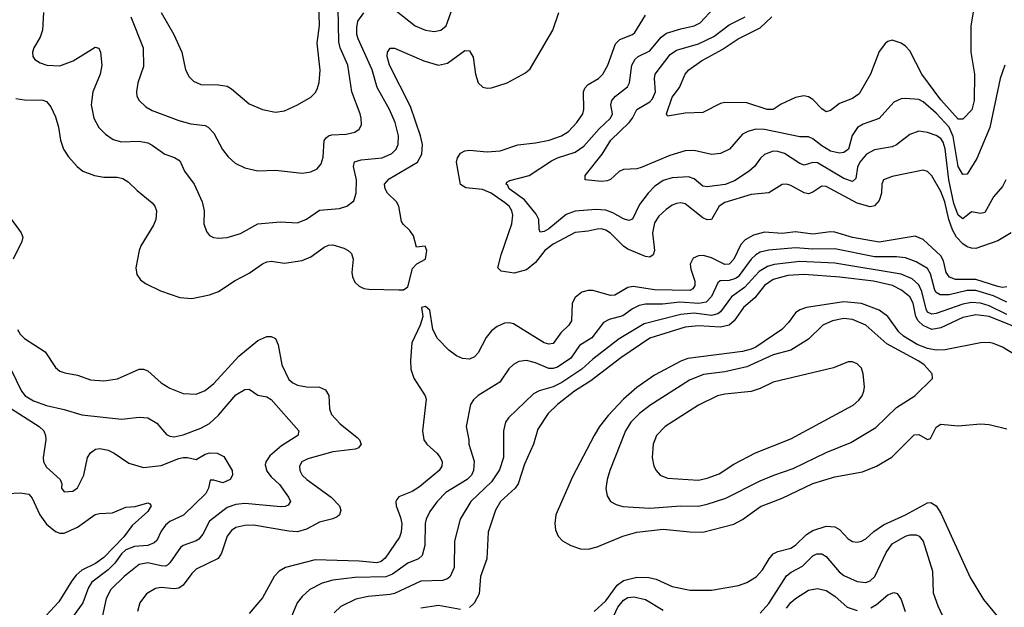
# Model space of a CAD drawing. Header units: inches. Extents: x 1308407 to 1441228, y 959628 to 1036311.
# Tile 677 of 729: x 1412348 to 1416819, y 1014949 to 1017617. Entities that reach past the tile are written whole.
import ezdxf

# ---------------------------------------------------------------- set-up
doc = ezdxf.new("R2010")
doc.units = ezdxf.units.IN
doc.header["$MEASUREMENT"] = 0
doc.layers.add('B4011', color=7, linetype='Continuous')

msp = doc.modelspace()

# ---------------------------------------------------------------- linework, layer by layer
at = {"layer": 'B4011', "color": 5}
for points, elevation in [([(1412852.4, 1017630), (1412909.2, 1017490), (1412910, 1017404), (1412884, 1017330), (1412878.3, 1017290), (1412880.3, 1017270), (1412890.3, 1017250), (1412921.5, 1017221.5), (1412950, 1017205), (1413070, 1017159.8), (1413124.9, 1017144.9), (1413190, 1017137.2), (1413204.4, 1017130), (1413230, 1017101.3), (1413268.6, 1017028.6), (1413294.1, 1016994.1), (1413326.4, 1016966.4), (1413370, 1016944), (1413430, 1016931.5), (1413510, 1016934), (1413630, 1016920.9), (1413670, 1016926), (1413699.3, 1016940.7), (1413716.8, 1016963.2), (1413726.3, 1016993.7), (1413730.7, 1017069.3), (1413739.1, 1017080.9), (1413749.9, 1017090.1), (1413765.9, 1017094.1), (1413830, 1017098), (1413870, 1017106.2), (1413890, 1017120.3), (1413899.5, 1017140.5), (1413899.1, 1017170), (1413893.6, 1017190), (1413855.7, 1017290), (1413838.4, 1017410), (1413803.2, 1017490), (1413796.4, 1017516.4), (1413794.3, 1017670)], 2860), ([(1412990.9, 1017650), (1413048.6, 1017550), (1413084.7, 1017470), (1413100.3, 1017390), (1413117.8, 1017357.8), (1413137.8, 1017337.8), (1413170, 1017323.2), (1413250, 1017321.2), (1413290, 1017314.7), (1413310, 1017303.6), (1413390, 1017235.6), (1413450, 1017208.9), (1413510, 1017196.9), (1413550, 1017203.1), (1413610, 1017230.3), (1413670, 1017264.9), (1413690, 1017284.9), (1413698.6, 1017301.4), (1413707.5, 1017332.5), (1413711.8, 1017388.2), (1413699.1, 1017510), (1413709.9, 1017590.1), (1413705.9, 1017690)], 2880), ([(1414050, 1017663.2), (1414143.1, 1017590), (1414190, 1017569.3), (1414230, 1017562.9), (1414260.7, 1017570), (1414284.2, 1017590), (1414320.3, 1017690)], 2840), ([(1416825.3, 1016890), (1416810, 1016859.2), (1416770, 1016813.1), (1416730, 1016742), (1416710, 1016736.8), (1416670, 1016744.5), (1416630, 1016713), (1416610, 1016729.2), (1416590, 1016782.8), (1416566.3, 1016890), (1416550.2, 1017030.2), (1416540.7, 1017060.7), (1416530, 1017077.9), (1416510, 1017091), (1416470, 1017105.4), (1416430, 1017110.6), (1416390, 1017096.2), (1416330, 1017049.8), (1416310, 1017039.8), (1416230, 1017026.5), (1416192.9, 1017007.1), (1416162.9, 1016970), (1416152.5, 1016947.5), (1416144.5, 1016895.6), (1416130, 1016882.6), (1416090, 1016895.6), (1415970, 1016967.9), (1415950, 1016968.2), (1415910, 1016956.5), (1415890, 1016964.9), (1415820.9, 1017010), (1415790, 1017019.4), (1415770, 1017019.6), (1415730, 1017005.5), (1415711.6, 1016988.4), (1415685, 1016950), (1415660.7, 1016930), (1415593.8, 1016886.2), (1415550.6, 1016869.4), (1415470, 1016858.7), (1415450, 1016861.4), (1415410, 1016895.4), (1415384.4, 1016904.4), (1415310, 1016899.4), (1415270, 1016886.6), (1415230, 1016859.6), (1415201.5, 1016830), (1415162.5, 1016777.5), (1415130, 1016712.1), (1415114.1, 1016705.9), (1415090, 1016712.7), (1415041.1, 1016741.1), (1415010, 1016752.1), (1414964.8, 1016755.2), (1414870, 1016747.7), (1414830, 1016733.5), (1414750, 1016667.3), (1414730, 1016655.9), (1414712, 1016652), (1414706.8, 1016666.8), (1414705, 1016710), (1414693.9, 1016733.9), (1414640.1, 1016800.1), (1414570.9, 1016850), (1414564.2, 1016864.2), (1414556.3, 1016870), (1414560.6, 1016879.4), (1414573.2, 1016886.8), (1414662, 1016910), (1414763.2, 1016976.8), (1414790, 1016990.5), (1414870, 1017016.5), (1414910, 1017043.6), (1414978.6, 1017121.4), (1415030.4, 1017170), (1415039.9, 1017190), (1415032.4, 1017230), (1415036.5, 1017250), (1415052.9, 1017270), (1415108.3, 1017311.7), (1415116.5, 1017330), (1415127.8, 1017410), (1415142.2, 1017437.8), (1415155.9, 1017450), (1415210, 1017476.4), (1415261.4, 1017538.6), (1415284.6, 1017555.4), (1415350, 1017576), (1415411.2, 1017588.8), (1415437.6, 1017602.4), (1415499.8, 1017670)], 2760), ([(1416679.8, 1017670), (1416666.7, 1017590), (1416666.1, 1017470), (1416683.2, 1017370), (1416681.8, 1017250), (1416671.3, 1017208.7), (1416630, 1017166), (1416610, 1017165.2), (1416530, 1017254.1), (1416444.3, 1017370), (1416390, 1017476.5), (1416370, 1017497.5), (1416350, 1017510.5), (1416310, 1017524.8), (1416290, 1017518.7), (1416278.9, 1017510), (1416250, 1017472.8), (1416211.3, 1017370), (1416159.2, 1017280.8), (1416130, 1017259.3), (1416070, 1017237.4), (1416030, 1017205.6), (1416010, 1017199.3), (1415990, 1017211.8), (1415950, 1017254.6), (1415930, 1017266.8), (1415908.6, 1017271.4), (1415870, 1017263.8), (1415806.3, 1017233.7), (1415770, 1017209.9), (1415742, 1017210), (1415650, 1017239.8), (1415550, 1017241.4), (1415530, 1017236.4), (1415450, 1017196.4), (1415370, 1017193.5), (1415290, 1017179.3), (1415285.1, 1017190), (1415310, 1017265.3), (1415344.2, 1017310), (1415369, 1017370), (1415386, 1017390), (1415443.8, 1017430), (1415538.2, 1017481.8), (1415609.9, 1017530.1), (1415710, 1017580.9), (1415763.6, 1017630)], 2720), ([(1412330, 1017258.7), (1412370, 1017253), (1412452.4, 1017252.4), (1412470, 1017246), (1412490, 1017222), (1412510, 1017176.3), (1412524.6, 1017130), (1412533.5, 1017070), (1412546.8, 1017030), (1412570, 1016994.6), (1412608.9, 1016950), (1412634.9, 1016930), (1412687.3, 1016910), (1412730, 1016902.2), (1412790, 1016901.8), (1412816.9, 1016896.9), (1412841.2, 1016881.2), (1412881.5, 1016841.5), (1412950, 1016785.7), (1412962, 1016770), (1412969.3, 1016750), (1412966.2, 1016710), (1412955.3, 1016684.7), (1412898.3, 1016590), (1412890.3, 1016570), (1412875.8, 1016490), (1412880.3, 1016460.3), (1412896.5, 1016436.5), (1412919.6, 1016419.6), (1412986.8, 1016386.8), (1413075.3, 1016355.3), (1413130, 1016351.3), (1413210, 1016368.2), (1413250, 1016383.6), (1413327, 1016433), (1413390, 1016465.8), (1413450, 1016509.3), (1413470, 1016517.5), (1413490, 1016520.2), (1413550, 1016511.1), (1413630, 1016524.3), (1413670, 1016540.2), (1413730, 1016584.8), (1413750, 1016593.2), (1413770, 1016594.8), (1413820.1, 1016580.1), (1413839.5, 1016570), (1413855.1, 1016555.1), (1413862.8, 1016530), (1413856.1, 1016470), (1413859, 1016450), (1413870, 1016426), (1413890, 1016407), (1413910, 1016397.4), (1413933.9, 1016393.9), (1414069.6, 1016390.4), (1414090, 1016390.7), (1414110, 1016404.7), (1414131.9, 1016488.1), (1414150.8, 1016509.2), (1414191, 1016530), (1414197, 1016570), (1414189, 1016589), (1414150, 1016584), (1414136.3, 1016636.3), (1414119.6, 1016659.6), (1414088.5, 1016688.5), (1414081.5, 1016701.5), (1414069.9, 1016770), (1414059, 1016790), (1414017.8, 1016830), (1414007, 1016850), (1414005, 1016870), (1414025.5, 1016894.5), (1414154.5, 1016970), (1414174, 1017006), (1414176.5, 1017050), (1414168.3, 1017090), (1414122.6, 1017222.6), (1414026.8, 1017410), (1414017, 1017450), (1414018.7, 1017470), (1414030, 1017488.5), (1414050, 1017488.1), (1414183.6, 1017430), (1414250, 1017410.1), (1414290, 1017419.5), (1414370, 1017476.9), (1414390, 1017475.6), (1414407.1, 1017447.1), (1414418.2, 1017370), (1414430, 1017330.4), (1414451.2, 1017311.2), (1414470, 1017306.2), (1414490, 1017307.6), (1414561.3, 1017330), (1414644, 1017376), (1414665.7, 1017394.3), (1414768.6, 1017570), (1414796.2, 1017650)], 2820), ([(1412456.6, 1017650), (1412451.5, 1017570), (1412441.7, 1017538.3), (1412412.6, 1017490), (1412405.7, 1017470), (1412407, 1017450), (1412416.9, 1017436.9), (1412441, 1017421), (1412471, 1017411), (1412530, 1017408.3), (1412590.3, 1017429.7), (1412690, 1017492.8), (1412707.3, 1017487.3), (1412714.2, 1017470), (1412720.7, 1017410), (1412712.7, 1017370), (1412680.6, 1017290), (1412672, 1017230), (1412684.2, 1017170), (1412707.3, 1017127.3), (1412736.9, 1017096.9), (1412772.6, 1017072.6), (1412810, 1017062.3), (1412890, 1017065.7), (1412930, 1017057.4), (1412950, 1017048.2), (1413006.9, 1017006.9), (1413050.8, 1016990.8), (1413070, 1016978.9), (1413078.3, 1016970), (1413096, 1016930), (1413140.2, 1016870), (1413176.1, 1016790), (1413185.3, 1016750), (1413184.2, 1016690), (1413195.6, 1016655.6), (1413210, 1016637.3), (1413228.7, 1016628.7), (1413250, 1016624.9), (1413290, 1016628.7), (1413350, 1016646), (1413430, 1016690.2), (1413530, 1016699.7), (1413610, 1016695.2), (1413650, 1016711.7), (1413710, 1016752.5), (1413800.6, 1016759.4), (1413834, 1016770), (1413864.5, 1016795.5), (1413875.7, 1016830), (1413877.8, 1016890), (1413863.7, 1016950), (1413868.8, 1016971.2), (1413898.5, 1016981.5), (1413993.6, 1016990), (1414037.2, 1017010), (1414057.1, 1017030), (1414065.8, 1017050), (1414067.8, 1017090), (1414052.9, 1017150), (1414027.3, 1017210), (1413971.6, 1017310), (1413948.5, 1017390), (1413884.4, 1017530), (1413879.6, 1017550), (1413878.2, 1017581.8), (1413883.6, 1017610), (1413910, 1017648.9)], 2840), ([(1416850.1, 1016649.9), (1416790, 1016613.4), (1416690, 1016578.3), (1416670, 1016579.2), (1416650, 1016586.3), (1416630, 1016600.3), (1416602.3, 1016630), (1416583.7, 1016663.7), (1416567.1, 1016710), (1416548.1, 1016790), (1416530, 1016837.2), (1416490, 1016907.6), (1416470, 1016928.4), (1416450, 1016933.7), (1416310, 1016905.4), (1416270, 1016890.8), (1416262, 1016870), (1416260.6, 1016830), (1416250, 1016796.8), (1416230, 1016772.8), (1416210, 1016767.3), (1416150, 1016784.3), (1416010, 1016859.6), (1415990, 1016862), (1415950, 1016834.9), (1415930, 1016826.6), (1415910, 1016830.4), (1415850, 1016864.1), (1415830, 1016870.6), (1415810, 1016869), (1415749.6, 1016830.4), (1415670, 1016822.9), (1415550, 1016786.6), (1415524.6, 1016770), (1415489.4, 1016710.6), (1415470, 1016708.8), (1415450, 1016717.5), (1415370, 1016780.5), (1415350, 1016785.2), (1415330, 1016783), (1415310, 1016775), (1415283.9, 1016756.1), (1415250, 1016725), (1415230, 1016694.5), (1415221.8, 1016650), (1415230.1, 1016569.9), (1415223.8, 1016550), (1415210, 1016539.3), (1415190, 1016542.7), (1415110, 1016575.4), (1415089.3, 1016589.3), (1415030, 1016647.4), (1415010, 1016661.5), (1414990, 1016668), (1414970, 1016666.4), (1414930, 1016656.7), (1414870, 1016651.5), (1414770, 1016598.7), (1414732.7, 1016570), (1414690, 1016514.5), (1414650, 1016481.1), (1414592.9, 1016467.1), (1414534.9, 1016474.9), (1414519.8, 1016490), (1414533.6, 1016550), (1414583.2, 1016690), (1414587.7, 1016730), (1414583, 1016750), (1414570.4, 1016770), (1414550, 1016787.4), (1414489.1, 1016830), (1414450, 1016845.9), (1414374, 1016854), (1414350, 1016868.7), (1414331.2, 1016970), (1414335.2, 1016990), (1414349.5, 1017010.5), (1414370, 1017022.4), (1414390, 1017024.8), (1414470, 1017017.7), (1414530, 1017022.4), (1414610, 1017049.5), (1414690, 1017057.7), (1414751.5, 1017070), (1414808.4, 1017090), (1414839.8, 1017110), (1414877.8, 1017150), (1414904.9, 1017190), (1414909.9, 1017210.1), (1414908.7, 1017290), (1414913.4, 1017306.6), (1414930, 1017323), (1414976.8, 1017350), (1414996, 1017370), (1415018, 1017410), (1415053, 1017507), (1415072.7, 1017527.3), (1415130, 1017549.4), (1415140.7, 1017559.3), (1415190, 1017638.2)], 2780), ([(1416820.5, 1017410), (1416799.3, 1017350), (1416753, 1017127), (1416693.7, 1016986.3), (1416650, 1016916.1), (1416630, 1016914.8), (1416610, 1016950.8), (1416586.3, 1017086.3), (1416567.8, 1017130), (1416510, 1017193.4), (1416450, 1017244.7), (1416430, 1017255.4), (1416370, 1017259.8), (1416350, 1017258), (1416317.9, 1017242.1), (1416250, 1017168.4), (1416177.7, 1017142.3), (1416151.7, 1017128.3), (1416128.6, 1017091.4), (1416111.6, 1017030), (1416090, 1017014.9), (1416070, 1017010.6), (1416030, 1017020.9), (1415990, 1017043.9), (1415950, 1017076.8), (1415930, 1017084.9), (1415890, 1017085.5), (1415730, 1017118.8), (1415690, 1017119.6), (1415653.7, 1017110), (1415630, 1017097), (1415570.3, 1017030), (1415530, 1017009.8), (1415490, 1017005.8), (1415410, 1017023.4), (1415370, 1017021.7), (1415299.5, 1017000.5), (1415170, 1016945.8), (1415150, 1016940.3), (1415090, 1016937.8), (1415070, 1016928.3), (1415030, 1016891.1), (1415014.8, 1016885.2), (1414990, 1016882.5), (1414915.3, 1016890), (1414916.2, 1016910), (1414993.1, 1017006.9), (1415031.7, 1017070), (1415115.3, 1017150), (1415130.4, 1017170), (1415149.9, 1017210.1), (1415210, 1017244.8), (1415221.6, 1017258.4), (1415234.7, 1017290), (1415231, 1017350), (1415234.2, 1017370), (1415301.1, 1017458.9), (1415330, 1017478.9), (1415430, 1017507.1), (1415499.4, 1017540.6), (1415570, 1017593.3), (1415642.3, 1017630)], 2740), ([(1412290, 1016738.4), (1412355.3, 1016650), (1412361.7, 1016630), (1412358.3, 1016610), (1412318.9, 1016530)], 2780), ([(1416830, 1016404), (1416810, 1016402.1), (1416790, 1016406.4), (1416690, 1016437.4), (1416597.4, 1016437.4), (1416570, 1016448.4), (1416555.4, 1016470), (1416543, 1016523), (1416530, 1016545.5), (1416450, 1016618.6), (1416413.7, 1016633.7), (1416250, 1016606.8), (1416130, 1016628.1), (1416050, 1016652.8), (1416030, 1016654.2), (1415950, 1016642.9), (1415870, 1016653.6), (1415810, 1016647.2), (1415730, 1016651.9), (1415680.5, 1016639.5), (1415641.6, 1016618.4), (1415623.1, 1016596.9), (1415591.3, 1016530), (1415570, 1016507.6), (1415550, 1016506.3), (1415490, 1016536.4), (1415453.7, 1016546.4), (1415430, 1016545.7), (1415405.7, 1016534.3), (1415392.4, 1016507.6), (1415395.2, 1016484.8), (1415413.9, 1016430), (1415414.3, 1016410), (1415404.6, 1016395.4), (1415391.6, 1016388.4), (1415230, 1016390.8), (1415133.7, 1016406.3), (1415110, 1016401.2), (1415050, 1016366.9), (1415030, 1016365.2), (1414950, 1016387.9), (1414930, 1016388.4), (1414900.2, 1016379.8), (1414870, 1016356), (1414856.5, 1016330), (1414854, 1016250), (1414840.9, 1016230), (1414804.9, 1016195.1), (1414770, 1016147.1), (1414750, 1016144.3), (1414730, 1016150.5), (1414590, 1016235.9), (1414570, 1016241.2), (1414550, 1016239.1), (1414515.8, 1016224.2), (1414490, 1016204.8), (1414466.3, 1016173.7), (1414430, 1016104.4), (1414413.1, 1016086.9), (1414390, 1016076.5), (1414358.5, 1016078.5), (1414331.2, 1016091.2), (1414297.3, 1016117.3), (1414244.5, 1016170), (1414223.7, 1016210), (1414210, 1016299), (1414190, 1016314.5), (1414172, 1016310), (1414178, 1016270), (1414166, 1016230), (1414129.1, 1016150), (1414122, 1016070), (1414123.6, 1016030), (1414137.4, 1015990), (1414189.2, 1015910), (1414194.4, 1015894.4), (1414176.8, 1015750), (1414183.5, 1015710), (1414197.4, 1015690), (1414242.2, 1015650), (1414257.2, 1015630), (1414265.8, 1015610), (1414265.5, 1015590), (1414252.8, 1015570), (1414163.1, 1015496.9), (1414130, 1015475.5), (1414069.6, 1015450.5), (1414060.6, 1015439.4), (1414055.5, 1015430), (1414056.8, 1015410), (1414077.3, 1015357.3), (1414082.8, 1015330), (1414080.4, 1015290), (1414072.6, 1015267.4), (1414007.1, 1015172.9), (1413990, 1015157.3), (1413969.3, 1015150.7), (1413890, 1015159), (1413690, 1015165.6), (1413554.9, 1015130), (1413526.2, 1015113.8), (1413503, 1015090), (1413450, 1014992.1), (1413390, 1014921.6)], 2820), ([(1416830, 1016334.1), (1416770, 1016362.8), (1416690, 1016388.1), (1416650, 1016387.3), (1416568.4, 1016368.4), (1416528.1, 1016368.1), (1416510, 1016379.1), (1416503.5, 1016390), (1416484.1, 1016464.1), (1416470, 1016487.5), (1416418.1, 1016518.1), (1416370, 1016536.3), (1416330, 1016541.2), (1416230, 1016540.8), (1416050, 1016576.2), (1415950, 1016574.7), (1415870, 1016581.2), (1415750, 1016571.1), (1415710, 1016561.2), (1415690, 1016549.9), (1415670, 1016530.5), (1415610, 1016450), (1415598.2, 1016441.8), (1415570, 1016433.7), (1415528.8, 1016431.2), (1415517.5, 1016422.5), (1415490, 1016361), (1415465.7, 1016334.3), (1415431.7, 1016328.3), (1415345.8, 1016334.2), (1415266.4, 1016326.4), (1415190, 1016325.1), (1415160.6, 1016319.4), (1415130, 1016304.3), (1415086.8, 1016273.2), (1415024, 1016256), (1414998.2, 1016241.8), (1414946.5, 1016173.5), (1414890, 1016138.3), (1414850, 1016079.9), (1414790, 1016039.7), (1414770, 1016032.9), (1414750, 1016033.1), (1414690, 1016059.5), (1414650, 1016070.6), (1414614.4, 1016065.6), (1414590, 1016051.9), (1414568.4, 1016031.6), (1414527.7, 1015972.3), (1414430, 1015910.9), (1414408.9, 1015891.1), (1414395.6, 1015870), (1414374.6, 1015770), (1414388.1, 1015710), (1414387.3, 1015690), (1414412.3, 1015612.3), (1414408.5, 1015570), (1414399.1, 1015550), (1414380.4, 1015530), (1414283.2, 1015470), (1414244.2, 1015430), (1414210, 1015385.1), (1414193.4, 1015350), (1414189.6, 1015330.4), (1414188.2, 1015230), (1414175.9, 1015184.1), (1414159.6, 1015170), (1414110, 1015149.3), (1414040.4, 1015099.6), (1414010, 1015087.3), (1413870, 1015084.7), (1413770, 1015072.4), (1413721, 1015059), (1413665.3, 1015030), (1413630, 1014999.2), (1413607.5, 1014970), (1413564.5, 1014864.5)], 2840), ([(1416830, 1016279.3), (1416750, 1016318.6), (1416710, 1016329.7), (1416670, 1016333.4), (1416630, 1016325.7), (1416510, 1016282.9), (1416490, 1016279.9), (1416470, 1016289.4), (1416463.3, 1016303.3), (1416443.9, 1016383.9), (1416430, 1016414.2), (1416400, 1016440), (1416350, 1016462.6), (1416050, 1016511.5), (1415890, 1016519.8), (1415773.8, 1016506.2), (1415742.9, 1016497.1), (1415706.3, 1016473.7), (1415639.3, 1016400.7), (1415580.5, 1016359.5), (1415530, 1016290.4), (1415518.1, 1016281.9), (1415490, 1016274.5), (1415410, 1016284.2), (1415350, 1016278.4), (1415184.3, 1016235.7), (1415070, 1016168.4), (1414950, 1016076.6), (1414899.8, 1016030), (1414810, 1015969.6), (1414770, 1015951.1), (1414707.4, 1015932.6), (1414681.2, 1015918.8), (1414568, 1015810), (1414553.2, 1015790), (1414544.7, 1015750), (1414544.2, 1015630), (1414527, 1015573), (1414490, 1015519.5), (1414397.1, 1015430), (1414348.5, 1015350), (1414322.3, 1015250), (1414320.1, 1015130), (1414303.2, 1015090), (1414290, 1015079.4), (1414268.5, 1015071.5), (1414170, 1015068.8), (1414050, 1015012.7), (1414030, 1015007.2), (1413930, 1014998.5), (1413873.7, 1014986.3), (1413806.6, 1014953.4), (1413775.9, 1014924.1)], 2860), ([(1416930, 1016197.5), (1416750, 1016270), (1416690, 1016277.7), (1416630, 1016265.8), (1416530, 1016218.2), (1416490, 1016211.1), (1416450, 1016228.3), (1416427.7, 1016250), (1416417.8, 1016270), (1416405.2, 1016330), (1416390, 1016359.2), (1416352.7, 1016390), (1416311.1, 1016411.1), (1416224.7, 1016430), (1416072.4, 1016447.6), (1415910, 1016459.9), (1415835.4, 1016455.4), (1415770, 1016437.4), (1415730.1, 1016410), (1415685.6, 1016354.4), (1415635.3, 1016310), (1415592.2, 1016250), (1415569.8, 1016230.2), (1415530, 1016221.7), (1415430, 1016228), (1415370, 1016221.5), (1415210, 1016171), (1415077.7, 1016082.3), (1414942, 1015978.1), (1414866.9, 1015930), (1414789.4, 1015870), (1414747.1, 1015830), (1414701.3, 1015758.7), (1414680.8, 1015690), (1414640.7, 1015599.3), (1414610.7, 1015509.3), (1414597.2, 1015490), (1414530.8, 1015430), (1414509, 1015390), (1414475.1, 1015290), (1414468.6, 1015170), (1414440.9, 1015090), (1414434.3, 1015010), (1414412.1, 1014967.9), (1414390.8, 1014949.2)], 2880), ([(1416934.9, 1016054.9), (1416810, 1016129.9), (1416770, 1016147.5), (1416750, 1016151.2), (1416710, 1016149.4), (1416550, 1016118.2), (1416510, 1016117.5), (1416470, 1016124.7), (1416423.3, 1016143.3), (1416360.4, 1016180.4), (1416340.1, 1016200.1), (1416290, 1016269.4), (1416250, 1016298.1), (1416170, 1016328.3), (1416090, 1016336.1), (1415920.5, 1016310), (1415890, 1016300.2), (1415870, 1016287.1), (1415838.2, 1016241.8), (1415808.6, 1016210), (1415690, 1016130.7), (1415670, 1016121.6), (1415630, 1016110.6), (1415381.2, 1016078.8), (1415350, 1016067.5), (1415230, 1016003.8), (1415150, 1015947), (1415090, 1015894.6), (1415019.6, 1015820.4), (1414981.4, 1015770), (1414956.4, 1015730), (1414858.6, 1015541.4), (1414782.2, 1015370), (1414778.4, 1015330), (1414781.7, 1015301.7), (1414793, 1015273), (1414812.1, 1015252), (1414850.5, 1015230), (1414894.3, 1015214.3), (1414930, 1015212.7), (1414970, 1015223.5), (1415087.3, 1015272.7), (1415150, 1015290.6), (1415270, 1015304.1), (1415391.4, 1015291.4), (1415450, 1015291.3), (1415590, 1015326.8), (1415630, 1015348.1), (1415712.5, 1015407.5), (1415810, 1015444.2), (1415950, 1015511.6), (1416050, 1015541.5), (1416175.5, 1015564.5), (1416238.7, 1015590), (1416308.7, 1015631.3), (1416410, 1015733.2), (1416430, 1015734.1), (1416470, 1015711.1), (1416484.2, 1015715.8), (1416510, 1015767.9), (1416530, 1015780.9), (1416610, 1015774), (1416710, 1015781.8), (1416750, 1015779.7), (1416830, 1015759.1)], 2920), ([(1412337.3, 1016210), (1412349.4, 1016189.4), (1412370.1, 1016170.1), (1412463.7, 1016110), (1412510, 1016037.6), (1412530, 1016021.7), (1412553.2, 1016013.2), (1412610, 1016003.5), (1412670, 1015982.4), (1412730, 1015978), (1412792.7, 1015987.3), (1412890, 1016030.2), (1412910, 1016031.3), (1412930, 1016022.8), (1412990, 1015969.3), (1413030, 1015944.5), (1413090, 1015920.7), (1413150, 1015917.6), (1413190, 1015934.2), (1413230, 1015965.8), (1413343.2, 1016090), (1413430, 1016161.5), (1413470, 1016178.3), (1413490, 1016178.9), (1413510, 1016170.4), (1413521.5, 1016141.5), (1413538.8, 1016050), (1413570, 1015983.5), (1413587.9, 1015967.9), (1413610, 1015958.4), (1413650, 1015950.1), (1413710, 1015948.3), (1413737.1, 1015937.1), (1413751.7, 1015911.7), (1413754.7, 1015850), (1413764.5, 1015824.5), (1413802.7, 1015782.7), (1413880.8, 1015720.8), (1413891.1, 1015710), (1413897.8, 1015690), (1413885.8, 1015674.2), (1413872.7, 1015667.3), (1413770, 1015654.6), (1413655.8, 1015624.2), (1413629, 1015610), (1413618.2, 1015590), (1413620.6, 1015570), (1413630.2, 1015550), (1413651.2, 1015530), (1413762.2, 1015450), (1413799.8, 1015410), (1413806.7, 1015390), (1413799.6, 1015370), (1413790, 1015360.4), (1413769.4, 1015350.6), (1413710, 1015335.8), (1413650, 1015304.7), (1413610, 1015292.3), (1413570, 1015295.1), (1413410, 1015322.4), (1413370, 1015321), (1413330, 1015311.1), (1413310, 1015298.6), (1413290, 1015273.1), (1413265, 1015195), (1413249.5, 1015170.5), (1413150, 1015122.2), (1413130, 1015103.5), (1413090.5, 1015049.5), (1413070, 1015036), (1413050, 1015032.6), (1412990, 1015039.9), (1412964.5, 1015035.5), (1412923.6, 1015010), (1412892.8, 1014970), (1412883.2, 1014930)], 2780), ([(1412307.1, 1016030), (1412356.8, 1015930), (1412372.3, 1015910), (1412410, 1015886.1), (1412470, 1015865.1), (1412550, 1015847.8), (1412630, 1015822.6), (1412810, 1015804.2), (1412890, 1015813.2), (1412930, 1015809.1), (1412970, 1015785.3), (1413014.3, 1015734.3), (1413030, 1015726.5), (1413050, 1015724), (1413090, 1015732.3), (1413170, 1015762.5), (1413210, 1015784.5), (1413250, 1015822.3), (1413330, 1015913.8), (1413370, 1015939), (1413390, 1015940.3), (1413430, 1015912.7), (1413470, 1015904.5), (1413490, 1015892.7), (1413614.9, 1015750), (1413611.6, 1015730), (1413536.9, 1015683.1), (1413483.4, 1015636.6), (1413465, 1015610), (1413462.9, 1015597), (1413470, 1015567), (1413490, 1015541.7), (1413527.5, 1015507.5), (1413569.1, 1015450), (1413577.4, 1015430), (1413567, 1015413), (1413553.3, 1015406.8), (1413534.1, 1015405.9), (1413370, 1015421.2), (1413330, 1015415.5), (1413290, 1015403.1), (1413210, 1015340.3), (1413179, 1015281), (1413160.9, 1015259.1), (1413149.2, 1015250.8), (1413090, 1015230.6), (1413078.6, 1015221.4), (1413030, 1015150.7), (1413018.6, 1015141.4), (1413010, 1015136.9), (1412990, 1015137.1), (1412930, 1015152), (1412890, 1015143.6), (1412822.1, 1015090), (1412761.9, 1015030), (1412741, 1014990), (1412714.3, 1014870)], 2760), ([(1412310.9, 1015850), (1412437.1, 1015770), (1412457.1, 1015750), (1412465.4, 1015730), (1412467.3, 1015710), (1412454, 1015630), (1412456.5, 1015610), (1412470, 1015585.8), (1412532.2, 1015530), (1412539.5, 1015510), (1412538, 1015490), (1412550, 1015474), (1412590, 1015477), (1412610, 1015492.4), (1412639.8, 1015550), (1412656.4, 1015630), (1412668.9, 1015651.1), (1412692.1, 1015667.9), (1412712, 1015670), (1412750, 1015662.2), (1412776.5, 1015650), (1412843.9, 1015603.9), (1412910, 1015584.9), (1412990, 1015592.6), (1413070, 1015625), (1413090, 1015628.9), (1413110, 1015629.4), (1413150, 1015620.4), (1413190, 1015644), (1413211.3, 1015651.3), (1413244.7, 1015650), (1413274.4, 1015634.4), (1413312.2, 1015570), (1413313.7, 1015550), (1413303.1, 1015530), (1413270, 1015514.7), (1413230, 1015526.6), (1413213.2, 1015526.8), (1413205, 1015490), (1413193.4, 1015466.6), (1413092.3, 1015367.7), (1413030, 1015338.8), (1413010, 1015323), (1412990, 1015294.4), (1412970, 1015252.9), (1412958.4, 1015241.6), (1412930.1, 1015229.9), (1412870, 1015225), (1412829.6, 1015210), (1412810, 1015192.1), (1412780.7, 1015150), (1412750, 1015119.9), (1412675.7, 1015064.3), (1412660.8, 1015039.2), (1412634, 1014970), (1412591.9, 1014910)], 2740), ([(1412294.2, 1015465.8), (1412350, 1015468.8), (1412390, 1015463.5), (1412405, 1015445), (1412439.6, 1015370), (1412470, 1015327.3), (1412510, 1015293.2), (1412530, 1015286), (1412550, 1015286.5), (1412610, 1015313.5), (1412690.4, 1015370.4), (1412710, 1015376), (1412770, 1015377.8), (1412830, 1015404.4), (1412872.2, 1015407.8), (1412930, 1015423.2), (1412939.3, 1015419.3), (1412944.9, 1015410), (1412930, 1015384.8), (1412858.8, 1015321.2), (1412820.8, 1015270), (1412730, 1015175.9), (1412691.7, 1015148.3), (1412630, 1015117.8), (1412604.6, 1015095.3), (1412584.2, 1015070), (1412526.1, 1014973.9), (1412467.2, 1014910)], 2720), ([(1414956.2, 1014930), (1415010, 1014978.5), (1415061.4, 1015050), (1415090, 1015071.8), (1415150, 1015085.8), (1415205.4, 1015085.4), (1415237.5, 1015077.5), (1415310, 1015044.2), (1415392.5, 1015027.5), (1415490, 1015027.2), (1415611.2, 1015048.8), (1415650, 1015062.3), (1415692.2, 1015087.8), (1415720.7, 1015119.3), (1415750.8, 1015169.3), (1415770, 1015191.7), (1415790, 1015203), (1415850, 1015218.4), (1415870, 1015231.4), (1415920, 1015280), (1415950, 1015298.1), (1416010, 1015317.2), (1416050, 1015314.6), (1416070, 1015302.2), (1416110, 1015260.2), (1416130, 1015248.1), (1416150, 1015244.9), (1416170, 1015249.1), (1416190, 1015260.2), (1416226.1, 1015293.9), (1416270, 1015324.4), (1416370.8, 1015370), (1416470, 1015423.2), (1416485.3, 1015425.3), (1416510, 1015410.8), (1416530, 1015377.6), (1416664.5, 1015084.5), (1416725.1, 1014985.1), (1416787.9, 1014907.9)], 2880), ([(1415710, 1014922.3), (1415750, 1014967.3), (1415830, 1015092.5), (1415850.3, 1015109.7), (1415903.1, 1015136.9), (1415950, 1015182.8), (1415967.9, 1015192.1), (1415990, 1015192.7), (1416010, 1015180.2), (1416068.7, 1015110), (1416090, 1015094.3), (1416150, 1015066.3), (1416190, 1015062.7), (1416210, 1015070.2), (1416230.5, 1015090), (1416281.7, 1015198.3), (1416310, 1015237.2), (1416370, 1015272.3), (1416390, 1015278.8), (1416419.2, 1015279.2), (1416433, 1015273), (1416450, 1015250.3), (1416493.2, 1015113.2), (1416495.3, 1015015.3), (1416516.3, 1014956.3), (1416538.9, 1014910)], 2860), ([(1415830, 1014945.2), (1415850, 1014971.6), (1415870, 1014988.7), (1415930, 1015027.8), (1415970, 1015035.2), (1416010, 1015026.5), (1416050, 1015000.2), (1416104.7, 1014950), (1416150, 1014935.1)], 2840), ([(1415046, 1014910), (1415064.5, 1014950), (1415090, 1014982.1), (1415110, 1014994.6), (1415136.7, 1014996.7), (1415190, 1014985.3), (1415270, 1014935.9)], 2860), ([(1416213.4, 1014946.6), (1416238.2, 1014961.8), (1416290, 1015006.7), (1416316.5, 1015016.5), (1416332.1, 1015012.1), (1416350, 1014984.9), (1416368.2, 1014930)], 2840), ([(1414350, 1014940.2), (1414250, 1014957.3), (1414170, 1014946.1)], 2880)]:
    msp.add_lwpolyline(points, dxfattribs=dict(at, elevation=elevation))
for points, elevation in [([(1416090, 1016261.3), (1416038, 1016250), (1415994.2, 1016230), (1415930, 1016167.2), (1415850, 1016117.3), (1415770, 1016095.6), (1415650, 1016040.8), (1415550, 1016017.9), (1415453.7, 1016006.3), (1415390, 1015981.2), (1415210, 1015866.4), (1415162.7, 1015830), (1415123, 1015790), (1415099.1, 1015750), (1415028.4, 1015570), (1415015, 1015530), (1415009.2, 1015489.2), (1415015.1, 1015455.1), (1415030.2, 1015430.2), (1415056.2, 1015416.2), (1415087, 1015407), (1415210, 1015399.6), (1415350, 1015409.5), (1415430, 1015408.8), (1415470, 1015417.1), (1415554.8, 1015445.2), (1415710, 1015523.5), (1415771.6, 1015550), (1415860.7, 1015579.3), (1416010, 1015652.1), (1416121.7, 1015698.3), (1416234.9, 1015765.1), (1416330, 1015856.5), (1416412.2, 1015910), (1416492.1, 1015987.9), (1416491.2, 1016010), (1416455, 1016050), (1416430, 1016066.9), (1416285.2, 1016145.2), (1416189.8, 1016230), (1416130, 1016256.7)], 2940), ([(1416130, 1016063.6), (1416110, 1016063.6), (1416042.6, 1016037.4), (1415770, 1015972.3), (1415710, 1015942.3), (1415670, 1015929.1), (1415550, 1015917.3), (1415516.4, 1015910), (1415430, 1015867.1), (1415278.5, 1015770), (1415240.2, 1015730), (1415224.2, 1015690), (1415219.7, 1015630), (1415227.9, 1015590), (1415238.3, 1015570), (1415255.8, 1015550), (1415290, 1015535), (1415430, 1015526.9), (1415470, 1015535), (1415523.9, 1015556.1), (1415590, 1015599), (1415688.8, 1015651.2), (1415850, 1015714.2), (1416132.6, 1015867.4), (1416158.9, 1015890), (1416173.7, 1015910), (1416181.1, 1015930), (1416183.5, 1015950), (1416178, 1016010), (1416170, 1016035.1), (1416150, 1016055.1)], 2960)]:
    msp.add_lwpolyline(points, close=True, dxfattribs=dict(at, elevation=elevation))

doc.saveas('drawing.dxf')
